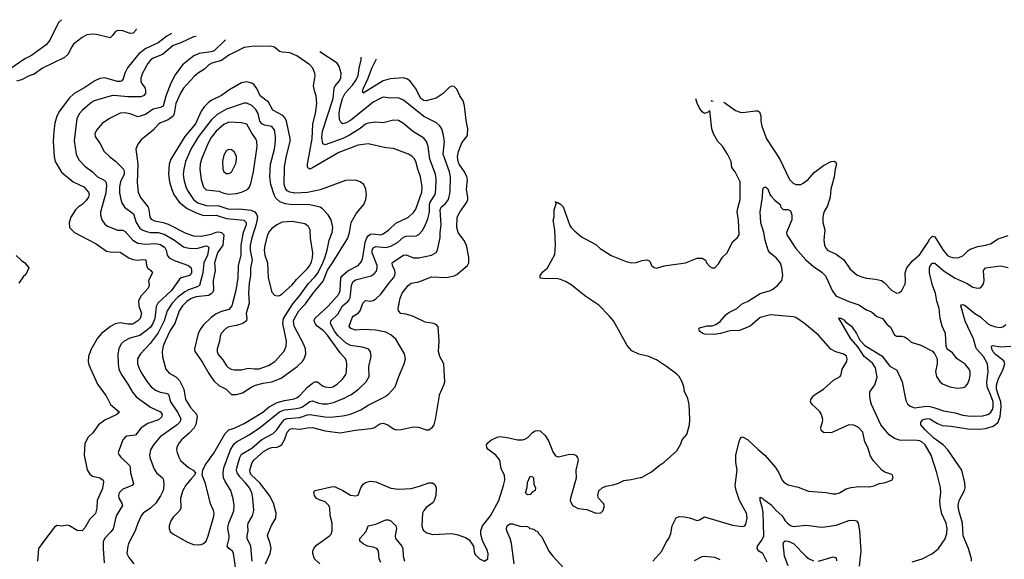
# Model space of a CAD drawing. Header units: inches. Extents: x 1834610 to 2027685, y 642842 to 774116.
# Tile 494 of 632: x 1935096 to 1942879, y 768705 to 772973. Entities that reach past the tile are written whole.
import ezdxf

# ---------------------------------------------------------------- set-up
doc = ezdxf.new("R2010")
doc.units = ezdxf.units.IN
doc.header["$MEASUREMENT"] = 0
for name, color, linetype in [('B9736', 7, 'Continuous'), ('B9737', 7, 'Continuous'), ('B9746', 7, 'Continuous'), ('B9747', 7, 'Continuous')]:
    doc.layers.add(name, color=color, linetype=linetype)

msp = doc.modelspace()

# ---------------------------------------------------------------- linework, layer by layer
at = {"layer": 'B9736', "color": 5}
msp.add_line((1937309.8, 770000, 580), (1937310, 770000.1, 580), dxfattribs=at)
for points, elevation in [([(1935777.1, 770000), (1935778.3, 769998.3), (1935813.8, 769930), (1935883.8, 769870), (1935863.1, 769850), (1935770, 769806.1), (1935719.7, 769770), (1935673.5, 769706.5), (1935638, 769670), (1935610, 769621.2), (1935604.8, 769530), (1935630, 769411.6), (1935650, 769379.7), (1935670, 769362.8), (1935730, 769348.5), (1935754.9, 769330), (1935758.5, 769318.5), (1935750, 769266), (1935708.1, 769170), (1935705, 769110), (1935693.7, 769066.3), (1935650, 769022.9), (1935610, 768954.5), (1935590, 768929.5), (1935550, 768933.3), (1935490, 768969.6), (1935470, 768975.8), (1935430, 768967.8), (1935390, 768971.6), (1935370, 768960.7), (1935285.3, 768850), (1935245.5, 768790), (1935237.3, 768690)], 520), ([(1936008.9, 770000), (1936017.6, 769990), (1936130, 769907.6), (1936210, 769871.8), (1936221.1, 769850), (1936215.4, 769830), (1936192.2, 769807.8), (1936110, 769778), (1936055, 769745), (1936010, 769687.2), (1935942, 769678), (1935929, 769671), (1935912.2, 769650), (1935874.9, 769550), (1935882.4, 769530), (1935897, 769510), (1935965.4, 769445.4), (1935970.1, 769430), (1935970.7, 769390), (1935994.6, 769305.4), (1935985.7, 769290), (1935910, 769258.7), (1935881, 769230), (1935876.8, 769210), (1935879.8, 769190), (1935903.2, 769150), (1935907.9, 769130), (1935857.1, 769050), (1935833.4, 768946.6), (1935817.2, 768922.8), (1935768.6, 768871.4), (1935756.8, 768843.2), (1935754.6, 768790), (1935763.5, 768676.5)], 540), ([(1936274.1, 770000), (1936287, 769950), (1936342.4, 769870), (1936364.2, 769830), (1936368.8, 769810), (1936360.5, 769790), (1936339.7, 769770), (1936206.8, 769673.2), (1936152.5, 769610), (1936128.7, 769570), (1936122.7, 769530), (1936125.6, 769510), (1936159, 769419), (1936177.4, 769390), (1936224.2, 769350), (1936232.6, 769332.6), (1936235.8, 769290), (1936230.2, 769250), (1936210, 769208.3), (1936171.3, 769148.7), (1936130.1, 769109.9), (1936071.6, 769070), (1936056.5, 769050), (1936028.5, 768991.5), (1936008, 768930), (1935956.1, 768830), (1935951.5, 768810), (1935943.8, 768750), (1935959.3, 768719.3), (1935998.4, 768670)], 560), ([(1936401.6, 770000), (1936407.3, 769970), (1936444.9, 769904.9), (1936492.8, 769852.8), (1936498, 769830), (1936488.3, 769771.6), (1936474.2, 769745.8), (1936436.6, 769703.4), (1936374.9, 769650), (1936350, 769618.4), (1936338.3, 769590), (1936336, 769570), (1936340.9, 769550), (1936353.2, 769513.2), (1936367.5, 769487.5), (1936430, 769432.2), (1936466.8, 769410), (1936484.7, 769390), (1936478, 769370), (1936450, 769342.7), (1936410, 769291.5), (1936384.7, 769250), (1936366.7, 769190), (1936368.8, 769110), (1936362.6, 769090), (1936310, 769037.4), (1936291.5, 769010), (1936276.9, 768970), (1936276.5, 768950), (1936285.8, 768925.8), (1936306.5, 768906.5), (1936421.8, 768841.8), (1936470, 768823.1), (1936510, 768819.5), (1936530, 768822.6), (1936550, 768830.4), (1936569.6, 768850), (1936586.9, 768890), (1936630, 769046.8), (1936631.8, 769070), (1936628.3, 769090), (1936605, 769145), (1936565.2, 769305.2), (1936538, 769370), (1936543.7, 769410), (1936561.1, 769450), (1936630, 769544.4), (1936719.9, 769700.1), (1936750, 769728.6), (1936790, 769741.6), (1936870, 769779.6), (1937016.8, 769870), (1937068.7, 769911.3), (1937130, 769944.3), (1937190, 769961.6), (1937265.2, 769974.8), (1937290, 769984.8), (1937309.8, 770000)], 580), ([(1936811.5, 768571.5), (1936786.6, 768750), (1936777.2, 768770), (1936749.7, 768790), (1936735.5, 768810), (1936752, 768872), (1936752.7, 768890), (1936741.7, 768950), (1936742.8, 768970), (1936748.2, 768991.8), (1936789.8, 769089.8), (1936791.2, 769130), (1936784.2, 769184.2), (1936764, 769250), (1936720.7, 769320.7), (1936708.1, 769350), (1936703, 769390), (1936709.9, 769430), (1936763, 769570), (1936790, 769617.3), (1936810, 769634.2), (1936909.5, 769690.5), (1936998.5, 769750), (1937149.2, 769870.7), (1937190, 769887.3), (1937265.8, 769894.2), (1937310, 769903.3), (1937330, 769912), (1937390, 769954.4), (1937410, 769959.1), (1937459.6, 769939.6), (1937490, 769934.8), (1937530, 769934.9), (1937575.3, 769944.7), (1937661.3, 769978.7), (1937700.3, 770000)], 560), ([(1936934.2, 768690), (1936923, 768810), (1936895, 768870), (1936894.7, 768890), (1936902.4, 768930), (1936898, 768970), (1936901.2, 768990), (1936935.4, 769050), (1936945.7, 769090), (1936939.5, 769190), (1936929.9, 769230), (1936911.8, 769270), (1936881.4, 769310), (1936837, 769357), (1936814.5, 769390), (1936810.4, 769410), (1936813.1, 769430), (1936834.8, 769510), (1936850, 769537.6), (1936930, 769585.3), (1937010, 769651.5), (1937099, 769701), (1937128.4, 769730), (1937169.7, 769790.3), (1937190, 769810.1), (1937210, 769818.1), (1937310, 769826.7), (1937370, 769848.3), (1937390, 769851.2), (1937507.5, 769832.5), (1937550, 769830.7), (1937650, 769839.1), (1937710, 769852.3), (1937792.1, 769887.9), (1937850, 769923.8), (1937986.6, 769993.4), (1937996.5, 770000)], 540), ([(1937039, 768670), (1937076, 768750), (1937084.4, 768790), (1937076.8, 768830), (1937055.7, 768890), (1937059.8, 768910), (1937086.5, 768973.5), (1937120.9, 769030), (1937123.8, 769070), (1937101.5, 769150), (1937070.5, 769210), (1936994.8, 769310), (1936928.9, 769370), (1936917.6, 769390), (1936915.4, 769410), (1936933.4, 769470), (1936950, 769491.5), (1937021.8, 769558.2), (1937070, 769584.1), (1937090, 769590.1), (1937130, 769592.4), (1937150, 769599.4), (1937166.7, 769613.3), (1937189.5, 769650.5), (1937211, 769710), (1937230, 769735), (1937250, 769738.7), (1937310, 769733.5), (1937370, 769745.3), (1937410, 769746.4), (1937510, 769722.1), (1937630, 769706.4), (1937750, 769727.4), (1937870, 769738.8), (1937894.1, 769745.9), (1937943.8, 769776.2), (1937970, 769780.7), (1938006, 769770), (1938050, 769738.3), (1938070.2, 769730.2), (1938110, 769731.4), (1938210, 769752.9), (1938249, 769749), (1938310, 769730.4), (1938330, 769730.4), (1938358.7, 769750), (1938371.1, 769770), (1938382.4, 769810), (1938413.4, 770000)], 520), ([(1937467.8, 768670), (1937425.7, 768710), (1937412.2, 768750), (1937413.7, 768770), (1937421.1, 768790), (1937442.2, 768817.8), (1937546, 768890), (1937557, 768903), (1937566.6, 768930), (1937566.6, 768990), (1937551.2, 769051.2), (1937546.2, 769110), (1937539.2, 769130), (1937510, 769159.6), (1937470, 769171.9), (1937440.2, 769190), (1937426.5, 769210), (1937421.8, 769238.2), (1937431.1, 769248.9), (1937570, 769280.2), (1937590, 769277.5), (1937650.1, 769250.1), (1937710, 769213.6), (1937750, 769206), (1937770, 769213), (1937792.1, 769270), (1937810, 769299.5), (1937830, 769312.6), (1937870, 769322.4), (1937910, 769316.9), (1938030, 769268.2), (1938090, 769259.2), (1938190, 769264.9), (1938256.9, 769283.1), (1938330, 769310.3), (1938358, 769310), (1938376.5, 769296.5), (1938388.4, 769270), (1938386, 769210), (1938373.1, 769170), (1938364.2, 769155.8), (1938310, 769115.6), (1938290, 769092.4), (1938279.7, 769070), (1938274.4, 768970), (1938281.5, 768941.5), (1938290.7, 768930), (1938315.4, 768915.4), (1938360.5, 768900.5), (1938510, 768909.2), (1938550, 768902), (1938618.9, 768878.9), (1938650, 768858.8), (1938682.8, 768810), (1938691.6, 768751.6), (1938699.6, 768739.6), (1938731.3, 768710), (1938770, 768691), (1938795.1, 768710), (1938798, 768750), (1938790, 768778), (1938755.1, 768855.1), (1938741.7, 768901.7), (1938739.7, 768930), (1938754.5, 768970), (1938817.2, 769050), (1938882, 769170), (1938921, 769290), (1938929.7, 769330), (1938927.3, 769370), (1938901.7, 769421.7), (1938891.1, 769490), (1938860.5, 769530), (1938797.2, 769577.3), (1938787.6, 769590), (1938785.1, 769610), (1938798, 769630), (1938824.2, 769650), (1938870, 769672.2), (1938890, 769676.6), (1938950, 769668.9), (1939030, 769650.8), (1939069.9, 769650.1), (1939090, 769654.5), (1939111.8, 769668.2), (1939150, 769708.2), (1939170, 769720.2), (1939190, 769725), (1939210, 769720.2), (1939250, 769683.6), (1939277.2, 769637.2), (1939310, 769556.5), (1939330, 769524.9), (1939355.5, 769515.5), (1939430, 769534.3), (1939470, 769535.8), (1939490, 769528.7), (1939504.9, 769510), (1939509.1, 769490), (1939493, 769410), (1939493.4, 769346.6), (1939448.5, 769190), (1939446.4, 769170), (1939466.8, 769130), (1939510, 769106.8), (1939578.5, 769098.5), (1939650, 769071), (1939690, 769072), (1939708.9, 769091.1), (1939719, 769130), (1939708.7, 769150), (1939670, 769188), (1939665.2, 769210), (1939673.2, 769246.8), (1939699, 769270), (1939730, 769283), (1939786.8, 769293.2), (1939830, 769307.3), (1939872, 769328), (1939930, 769335.5), (1940000, 769351.2)], 480), ([(1937950, 768680.7), (1937937.4, 768710), (1937932.4, 768770), (1937917.6, 768790), (1937890, 768802.6), (1937844, 768810), (1937810, 768826.9), (1937785.6, 768850), (1937783.7, 768870), (1937834.8, 768925.2), (1937849.7, 768970.3), (1937910, 768984.2), (1937990, 769016.4), (1938010, 769016.4), (1938030, 769008.4), (1938070.3, 768970), (1938074.9, 768950), (1938063.5, 768890), (1938067.3, 768870), (1938116.3, 768810), (1938123.2, 768790), (1938126.3, 768730), (1938138.3, 768690)], 460), ([(1939004.3, 768670), (1938984.3, 768830), (1938973.8, 768870), (1938945.3, 768930), (1938943.5, 768950), (1938949.7, 768970), (1938970, 768984.9), (1938990, 768984.9), (1939050, 768967.2), (1939106, 768966), (1939119.8, 768959.8), (1939124.7, 768950), (1939147.3, 768947.3), (1939162, 768942), (1939174, 768930), (1939187.9, 768927.9), (1939197.3, 768910), (1939222.4, 768882.4), (1939279.7, 768770), (1939310, 768728.9), (1939396.1, 768636.1)], 460)]:
    msp.add_lwpolyline(points, dxfattribs=dict(at, elevation=elevation))
at = {"layer": 'B9736', "color": 5, "elevation": 460}
msp.add_lwpolyline([(1939110, 769215.3), (1939095.3, 769230), (1939107, 769273), (1939110, 769312), (1939130, 769362.8), (1939150, 769358), (1939158, 769350), (1939159.6, 769299.6), (1939172, 769270), (1939171.1, 769248.9), (1939150, 769238), (1939130, 769218)], close=True, dxfattribs=at)
at = {"layer": 'B9737', "color": 5}
msp.add_line((1937309.8, 770000, 580), (1937310, 770000.1, 580), dxfattribs=at)
for points, elevation in [([(1935426.5, 772972.8), (1935403.6, 772950), (1935332.9, 772810), (1935305.4, 772774.5), (1935190, 772690.6), (1935136.9, 772663.1), (1935017.4, 772582.6)], 460), ([(1936016.6, 772899.2), (1936014.3, 772890), (1935993.7, 772866.3), (1935970, 772864.3), (1935910, 772883.6), (1935870, 772885.9), (1935850, 772876.8), (1935830, 772847.1), (1935810, 772828.8), (1935704, 772856), (1935670, 772858.7), (1935627.4, 772852.6), (1935590, 772832), (1935521.3, 772778.7), (1935504, 772756), (1935479, 772701), (1935450, 772673.8), (1935277.1, 772590), (1935210, 772540.9), (1935170, 772529.8), (1935110, 772496.8), (1935070, 772486.9)], 480), ([(1936295.6, 772864.4), (1936257.9, 772842.1), (1936189.5, 772790.5), (1936093.9, 772746.1), (1936037.8, 772702.2), (1935948.4, 772591.6), (1935927.3, 772550), (1935914, 772506), (1935902.4, 772490), (1935890, 772484.6), (1935870, 772484.7), (1935770, 772512.5), (1935730, 772507.6), (1935690, 772489), (1935610, 772436.2), (1935526, 772390), (1935487.8, 772352.2), (1935410.7, 772249.3), (1935390, 772209.6), (1935374.7, 772154.7), (1935365.4, 772090), (1935361.1, 772010), (1935367.2, 771890), (1935375.9, 771850), (1935425.8, 771765.7), (1935519.6, 771690), (1935603.2, 771650), (1935638.8, 771610), (1935644, 771590), (1935638.7, 771570), (1935619.7, 771540.3), (1935590.2, 771510), (1935558.6, 771490), (1935538.2, 771470), (1935498.8, 771410), (1935485.8, 771370), (1935490.4, 771330), (1935530, 771288.7), (1935699.6, 771199.6), (1935782.2, 771142.2), (1935810, 771135.8), (1935890, 771133.8), (1935958, 771090), (1935990, 771076.3), (1936030, 771071.6), (1936070, 771075.6), (1936093.1, 771073.1), (1936096.9, 771030), (1936106, 771010), (1936132.4, 770990), (1936146.7, 770970), (1936112.7, 770910), (1936120.4, 770870), (1936110.7, 770850.7), (1936055.2, 770790), (1936035.2, 770750), (1936037.4, 770710), (1936058, 770650), (1936046.8, 770610), (1936030, 770589.9), (1935990, 770565.9), (1935950, 770564.9), (1935890, 770576.7), (1935850, 770567.9), (1935812.8, 770547.2), (1935743.1, 770490), (1935710, 770453.3), (1935657.3, 770362.7), (1935640.2, 770310), (1935636.9, 770270), (1935642.5, 770242.5), (1935710.3, 770090.3), (1935777.1, 770000)], 520), ([(1936490.1, 772840.2), (1936470, 772836.9), (1936370, 772789.8), (1936310, 772769.1), (1936223.4, 772696.6), (1936150, 772667.5), (1936130, 772652.9), (1936110, 772627.2), (1936065.8, 772550), (1936052.3, 772510), (1936052.6, 772490), (1936059.6, 772470), (1936086.3, 772430), (1936090.2, 772410.2), (1936089, 772390), (1936073.4, 772370), (1936050, 772361.6), (1935950, 772362), (1935868.2, 772371.8), (1935828.1, 772371.9), (1935683.7, 772330), (1935654, 772310), (1935590, 772254.5), (1935568.1, 772230), (1935548.4, 772190), (1935525.9, 772014.1), (1935542.2, 771910), (1935564.1, 771864.1), (1935610, 771814.4), (1935670.6, 771770.6), (1935710, 771729.2), (1935763.2, 771703.2), (1935776.3, 771690), (1935782.3, 771662.3), (1935777.6, 771602.4), (1935734.7, 771450), (1935734.7, 771430), (1935746.2, 771390), (1935770, 771355.3), (1935790, 771339.7), (1935850, 771315.6), (1935870, 771309.4), (1935910, 771307.8), (1935930, 771298.9), (1935989.2, 771229.3), (1936030, 771204.6), (1936090, 771197.5), (1936170, 771202.9), (1936210, 771194.7), (1936244.3, 771170), (1936254.6, 771150), (1936260.6, 771110), (1936276.2, 771090), (1936324.8, 771064.8), (1936430.4, 771030), (1936450, 771010.4), (1936453.9, 770990), (1936452.6, 770970), (1936438.5, 770950), (1936372.4, 770930), (1936359.8, 770920.2), (1936296.2, 770830), (1936187.5, 770730), (1936174.9, 770705.1), (1936163.1, 770610), (1936147.5, 770570), (1936130, 770540.5), (1936110, 770521.5), (1936044.2, 770475.9), (1935967.1, 770452.9), (1935920.3, 770430), (1935896.9, 770410), (1935880.2, 770370), (1935872.6, 770327.4), (1935874, 770250), (1935879.8, 770210), (1935897.1, 770170), (1935951.8, 770090), (1935986.2, 770026.2), (1936008.9, 770000)], 540), ([(1936723.7, 772811), (1936714.5, 772805.5), (1936634, 772726), (1936610, 772718.3), (1936515, 772705), (1936473.2, 772686.8), (1936383.9, 772616.1), (1936324.2, 772535.8), (1936291.4, 772470), (1936251.2, 772368.8), (1936229.3, 772290), (1936210, 772277.2), (1936150, 772263.9), (1936090, 772223.7), (1936030, 772205.3), (1935970, 772229.1), (1935923.6, 772236.4), (1935890, 772233.6), (1935804.4, 772190), (1935748.6, 772151.4), (1935701.7, 772098.3), (1935689.2, 772070), (1935691.7, 772050), (1935731.2, 771991.2), (1935764.2, 771930), (1935807.5, 771887.5), (1935854.4, 771854.4), (1935915.8, 771790), (1935922.8, 771770), (1935920.4, 771750), (1935893.8, 771690), (1935884.7, 771650), (1935884.7, 771604.7), (1935894.3, 771550), (1935903.9, 771523.9), (1935925.5, 771490), (1935996.6, 771436.6), (1936016.9, 771370), (1936045.3, 771325.3), (1936068.3, 771308.3), (1936097, 771297), (1936130, 771290.5), (1936190, 771288.9), (1936237.3, 771277.3), (1936319, 771230), (1936390, 771177.6), (1936410, 771170.8), (1936450, 771164.2), (1936504.9, 771164.9), (1936570, 771184.1), (1936581.2, 771181.2), (1936590.7, 771170), (1936580.1, 771110), (1936550.8, 771050), (1936543.1, 770970), (1936516.3, 770870), (1936499.8, 770860.2), (1936430, 770837.1), (1936400, 770820), (1936344.4, 770775.6), (1936301.1, 770730), (1936261.7, 770670), (1936239, 770590), (1936190, 770495.8), (1936127.4, 770412.6), (1936051.1, 770330), (1936026.4, 770290), (1936027.6, 770250), (1936042, 770210), (1936062.6, 770170), (1936103.5, 770110), (1936135.8, 770070), (1936170, 770043.5), (1936206.6, 770026.6), (1936250, 770019.8), (1936271.2, 770011.2), (1936274.1, 770000)], 560), ([(1937310, 770000.1), (1937370, 770066.5), (1937410, 770098.1), (1937430, 770107.8), (1937450, 770108), (1937490, 770076.9), (1937510, 770068.1), (1937550, 770064.3), (1937570, 770069.4), (1937605.4, 770090), (1937646.2, 770130), (1937672.6, 770167.4), (1937679.8, 770190), (1937682.3, 770250), (1937680.3, 770270), (1937671.8, 770290), (1937630, 770337.7), (1937530, 770477.7), (1937493.5, 770513.5), (1937448.2, 770548.2), (1937430.4, 770570), (1937423.2, 770590), (1937428.4, 770610), (1937533.4, 770706.6), (1937618.1, 770801.9), (1937630.3, 770830), (1937635, 770930), (1937647, 770950), (1937690, 770986.5), (1937770.7, 771030), (1937798.8, 771061.2), (1937808.1, 771091.9), (1937826.8, 771210), (1937837.4, 771242.6), (1937850, 771263.6), (1937870, 771275.9), (1937890, 771278.5), (1937947.8, 771272.2), (1937970, 771278), (1938014.6, 771310), (1938070, 771363.8), (1938170, 771410.2), (1938210, 771448.1), (1938226.4, 771473.6), (1938275.5, 771610), (1938277.8, 771650), (1938265.2, 771730), (1938242.3, 771790), (1938226.3, 771850), (1938214.3, 771874.3), (1938194.3, 771894.3), (1938170, 771909.8), (1938050, 771954.7), (1937990, 771958.2), (1937850.5, 771990.5), (1937770, 771981), (1937617.3, 771922.7), (1937410, 771800.2), (1937390, 771790.8), (1937377.3, 771797.3), (1937369.9, 771809.9), (1937370.5, 771830.5), (1937406.5, 772030), (1937411.9, 772150), (1937433.9, 772230), (1937445.4, 772310), (1937440.3, 772370), (1937425.3, 772410), (1937418.7, 772450), (1937431, 772530), (1937429.7, 772550), (1937412.6, 772590), (1937390, 772615.1), (1937285.7, 772685.7), (1937230, 772711.7), (1937170, 772714.8), (1937150, 772722.2), (1937110, 772754.5), (1937090, 772760.3), (1936950, 772764.5), (1936870, 772751.5), (1936750, 772691), (1936690, 772649.4), (1936614.9, 772630), (1936590, 772614.7), (1936557.4, 772582.6), (1936510, 772552.7), (1936476, 772524), (1936389.7, 772430.3), (1936367.4, 772392.6), (1936331, 772310), (1936318.1, 772230), (1936309.5, 772210), (1936270, 772179.6), (1936210, 772156.8), (1936193.9, 772146.1), (1936150, 772098.8), (1936056.3, 772023.7), (1936030.9, 771989.1), (1936014.4, 771950), (1936028.9, 771828.9), (1936024.3, 771684.3), (1936032.1, 771610), (1936050, 771566.9), (1936110.1, 771490), (1936117.7, 771470), (1936124.1, 771410), (1936135.9, 771395.9), (1936162.3, 771382.3), (1936230, 771369.1), (1936270, 771356.1), (1936410, 771285.2), (1936470, 771264.1), (1936530, 771261.6), (1936610, 771276.6), (1936650, 771292.2), (1936670, 771295.3), (1936690.9, 771290), (1936709.6, 771270), (1936701, 771190), (1936660.5, 771130), (1936636.6, 771050), (1936641.1, 770990), (1936623.9, 770910), (1936626.6, 770833.4), (1936621.4, 770818.6), (1936610, 770803.6), (1936589, 770791), (1936490, 770780.3), (1936452.1, 770767.9), (1936416.5, 770743.5), (1936382.5, 770710), (1936357.3, 770670), (1936321.2, 770570), (1936286, 770514), (1936244.7, 770430), (1936230.1, 770390), (1936222.2, 770350), (1936225.6, 770305.6), (1936250.2, 770210), (1936276.5, 770176.5), (1936330, 770147.8), (1936360.2, 770120.2), (1936392.2, 770050), (1936401.6, 770000)], 580), ([(1937700.3, 770000), (1937713, 770007), (1937772.9, 770050), (1937834.5, 770110), (1937857.7, 770150), (1937856.4, 770230), (1937874, 770310), (1937868.2, 770350), (1937850, 770370.9), (1937802.8, 770382.8), (1937710, 770395.9), (1937675.3, 770415.3), (1937610, 770476.1), (1937583.3, 770510), (1937552.5, 770570), (1937555.9, 770590), (1937610, 770643), (1937646.2, 770710), (1937690, 770743.5), (1937701.4, 770758.6), (1937707.1, 770772.9), (1937718.3, 770870), (1937730, 770900.7), (1937750, 770914.4), (1937873.2, 770946.8), (1937897.8, 770962.2), (1937915, 770985), (1937922, 771010), (1937921.1, 771030), (1937882.5, 771130), (1937882.9, 771150), (1937890.5, 771169.5), (1937910, 771179.5), (1937990, 771172.2), (1938030, 771180.9), (1938083.1, 771210), (1938130, 771253.4), (1938150, 771261.3), (1938230, 771263.2), (1938250, 771274.9), (1938276.7, 771303.3), (1938299.1, 771340.9), (1938322.1, 771397.9), (1938334.9, 771450), (1938334.2, 771510), (1938340.4, 771530), (1938380.2, 771590), (1938386.2, 771630), (1938388.1, 771710), (1938383, 771750), (1938336.6, 771870), (1938325.2, 771970), (1938312.7, 772010), (1938290, 772034.5), (1938199.7, 772090), (1938130, 772151), (1938090, 772175.1), (1938050, 772177.2), (1937970, 772158.3), (1937910, 772162.9), (1937850, 772154.8), (1937830, 772146.2), (1937787.4, 772112.6), (1937701.5, 772058.5), (1937650, 772031.9), (1937510, 771983.5), (1937492.1, 771992.1), (1937484.5, 772044.5), (1937488.1, 772091.9), (1937572.4, 772350), (1937580.8, 772430), (1937589.5, 772450.5), (1937623.2, 772490), (1937634.1, 772514.1), (1937637, 772550), (1937622, 772602), (1937604.4, 772630), (1937467.9, 772718.3)], 560), ([(1937996.5, 770000), (1938011.6, 770010), (1938065.1, 770070), (1938092.8, 770150), (1938136, 770250), (1938145.1, 770290), (1938136.8, 770330), (1938070, 770445.6), (1938030, 770480.4), (1937990, 770501), (1937910, 770518.1), (1937810, 770522.9), (1937750, 770518.4), (1937714.5, 770530), (1937700.4, 770550), (1937724.5, 770615.5), (1937732.9, 770627.1), (1937770, 770651.2), (1937787.9, 770670), (1937809.4, 770730.6), (1937818.6, 770741.4), (1937830, 770751.5), (1937870, 770748), (1937890, 770751.4), (1937910, 770764.4), (1937950, 770803.2), (1938010, 770884.3), (1938049.9, 770930.1), (1938060.8, 770950), (1938064.2, 770970), (1938061.7, 770990), (1938042.2, 771030), (1938040.9, 771050), (1938045.1, 771054.9), (1938130, 771110.2), (1938150, 771112.8), (1938210, 771090.2), (1938250, 771089.4), (1938349.8, 771110.2), (1938388.9, 771131.1), (1938398.2, 771150), (1938418.8, 771250), (1938419, 771290), (1938427.2, 771350), (1938419.1, 771470), (1938428.5, 771490), (1938461.9, 771518.1), (1938484.6, 771550), (1938498.8, 771610), (1938501.9, 771730), (1938493, 771770), (1938443.9, 771910), (1938453.8, 772010), (1938444.5, 772070), (1938431.4, 772110), (1938415.3, 772135.3), (1938390, 772158.2), (1938290, 772208.2), (1938130, 772337.3), (1938086.5, 772353.5), (1938030, 772350.9), (1937970, 772358.8), (1937950, 772351.7), (1937890, 772319.8), (1937710, 772175.2), (1937670, 772153.5), (1937650, 772148.8), (1937636.4, 772156.4), (1937624.5, 772184.5), (1937621.7, 772230), (1937626.7, 772270), (1937648.4, 772350), (1937667.3, 772392.7), (1937725.8, 772454.2), (1937751.1, 772490), (1937771.5, 772530), (1937779.3, 772590), (1937794.6, 772654.6), (1937795.6, 772677.4)], 540), ([(1938413.4, 770000), (1938414.3, 770005.7), (1938452, 770090), (1938456.2, 770110), (1938447.6, 770250), (1938416, 770310), (1938405.8, 770350), (1938411.8, 770430), (1938403, 770543), (1938390, 770559.6), (1938370, 770569.7), (1938301.7, 770581.7), (1938210, 770625.3), (1938150, 770644.7), (1938109.8, 770649.8), (1938089.8, 770669.8), (1938086.9, 770690), (1938103.9, 770770), (1938119.8, 770810), (1938166.4, 770870), (1938190, 770887.8), (1938250, 770898.9), (1938350, 770938.6), (1938470, 770933.5), (1938530, 770947.3), (1938550, 770957.7), (1938601.3, 770998.7), (1938634.7, 771030), (1938645.1, 771050), (1938645.5, 771094.5), (1938627.5, 771190), (1938607.7, 771230), (1938562.9, 771290), (1938550.7, 771330), (1938554.6, 771410), (1938574.6, 771450), (1938629.8, 771530), (1938638.2, 771550), (1938639.3, 771570), (1938627.3, 771630), (1938635, 771710), (1938630.7, 771730), (1938611.4, 771770), (1938569.5, 771830), (1938561.8, 771850), (1938555.8, 771890), (1938563.8, 771930), (1938590, 771998.4), (1938629.7, 772050), (1938635.5, 772064.5), (1938639.2, 772110), (1938623.8, 772176.2), (1938612, 772292), (1938601.2, 772330), (1938574, 772370), (1938550, 772422), (1938530, 772444), (1938510, 772446), (1938490, 772436), (1938442, 772390), (1938386.6, 772353.4), (1938310, 772330.6), (1938290, 772333.9), (1938266.9, 772350), (1938223.4, 772430), (1938184.4, 772484.4), (1938161.6, 772501.6), (1938130, 772511.6), (1938023.8, 772503.8), (1937970, 772490.4), (1937810, 772392.7), (1937805.5, 772410), (1937812.7, 772430), (1937850.9, 772509.1), (1937879.6, 772590), (1937916, 772662.4)], 520), ([(1940000, 770325), (1939990, 770327.4), (1939935, 770355), (1939897.4, 770397.4), (1939788.8, 770590), (1939756.5, 770630), (1939674.9, 770714.9), (1939570, 770783.1), (1939455.8, 770875.9), (1939410, 770901.4), (1939370, 770919.1), (1939350, 770922.6), (1939230, 770925.1), (1939209.6, 770929.6), (1939209.7, 770950), (1939230, 770977.6), (1939268.6, 771011.4), (1939325.1, 771114.9), (1939331.2, 771190), (1939325.1, 771310), (1939313.8, 771386.2), (1939320.7, 771410), (1939321.2, 771470), (1939336.4, 771516.4), (1939330, 771534), (1939343.6, 771523.6), (1939350, 771526), (1939370, 771513.4), (1939392.4, 771492.4), (1939445.8, 771345.8), (1939454.4, 771330), (1939481.8, 771301.8), (1939536.4, 771256.4), (1939650, 771194), (1939684, 771164), (1939770, 771107.2), (1939890, 771060.4), (1939930, 771050.4), (1939970, 771053), (1940000, 771062.9)], 480), ([(1935069, 771109), (1935109, 771069), (1935135.5, 771050), (1935167.3, 771010), (1935143, 770957), (1935122, 770938), (1935087.7, 770890)], 480)]:
    msp.add_lwpolyline(points, dxfattribs=dict(at, elevation=elevation))
for points, elevation in [([(1936890, 772481.3), (1936850, 772473), (1936750, 772415.2), (1936690, 772372.9), (1936610, 772334.1), (1936584.6, 772315.4), (1936555.3, 772284.7), (1936531, 772249), (1936485.1, 772150), (1936402, 772050), (1936290.1, 771870), (1936276.2, 771830), (1936272.5, 771750), (1936280.7, 771690), (1936297.5, 771630), (1936315, 771590), (1936356.6, 771530), (1936419.9, 771479.9), (1936490, 771444.4), (1936550, 771425), (1936650, 771428), (1936730, 771400.1), (1936866.9, 771386.9), (1936886.7, 771370), (1936887, 771350), (1936863.2, 771290), (1936843.8, 771190), (1936843.8, 771110), (1936821.8, 771030), (1936819.1, 770930), (1936804.5, 770830), (1936771.4, 770708.6), (1936750, 770681.5), (1936690, 770663.9), (1936650, 770645.8), (1936610, 770616.5), (1936550, 770559), (1936528, 770530), (1936507.8, 770490), (1936476.8, 770370), (1936481, 770350), (1936490, 770334.6), (1936541.8, 770261.8), (1936590, 770175.6), (1936630, 770115.5), (1936670, 770079.2), (1936727.4, 770050), (1936770, 770009.3), (1936810, 770008.4), (1936858.2, 770021.8), (1936930, 770069.3), (1936958.5, 770081.5), (1937021.3, 770098.7), (1937090, 770107.8), (1937162.4, 770137.6), (1937289.9, 770230.1), (1937330.5, 770270), (1937344.1, 770290), (1937357, 770330), (1937355.7, 770370), (1937339.9, 770410), (1937265.1, 770550), (1937261, 770590), (1937268, 770610), (1937301.9, 770670), (1937354.6, 770725.4), (1937415.1, 770810), (1937495.9, 770904), (1937528.4, 770991.6), (1937569.5, 771050), (1937690, 771245.3), (1937703.1, 771290), (1937717.1, 771370), (1937758.2, 771441.8), (1937815, 771510), (1937831, 771551), (1937837.4, 771590), (1937832.8, 771632.8), (1937815.4, 771670), (1937787.3, 771690), (1937750, 771703.5), (1937670, 771701.5), (1937471.6, 771628.4), (1937370, 771605.9), (1937270, 771600.1), (1937230, 771608.6), (1937210, 771619.9), (1937196.5, 771636.5), (1937185.4, 771670), (1937188.2, 771808.2), (1937204, 771896), (1937234.7, 772010), (1937233.4, 772033.4), (1937204.4, 772170), (1937193.7, 772193.7), (1937175.3, 772215.3), (1937097.8, 772257.8), (1937061.7, 772321.7), (1936997.2, 772370), (1936969.2, 772429.2), (1936950, 772456.8), (1936930, 772471.4)], 620), ([(1936890, 772313.6), (1936870, 772311.7), (1936730, 772265.8), (1936657.2, 772222.8), (1936610, 772178.4), (1936509, 772050), (1936448.5, 771950), (1936407.1, 771850), (1936393.1, 771790), (1936389, 771750), (1936393.3, 771710), (1936409.5, 771650), (1936422, 771622), (1936470.1, 771550.1), (1936505.1, 771525.1), (1936570, 771504.5), (1936670, 771500.7), (1936750, 771475.2), (1936830, 771475.9), (1936926.2, 771466.2), (1936953.9, 771453.9), (1936971.6, 771430), (1936974.7, 771410), (1936965.1, 771354.9), (1936931.2, 771248.8), (1936918.3, 771190), (1936918.4, 771150), (1936932.7, 771070), (1936921.3, 771010), (1936919.8, 770950), (1936909.5, 770889.5), (1936904.7, 770810), (1936908.7, 770731.3), (1936887.3, 770650), (1936892.2, 770610), (1936888.2, 770591.8), (1936858.4, 770570), (1936810, 770554.3), (1936750, 770544.2), (1936725.3, 770530), (1936688.9, 770490), (1936681.5, 770470), (1936676.5, 770430), (1936656.8, 770370), (1936657.5, 770350), (1936665.7, 770325.7), (1936702.8, 770282.8), (1936730, 770236), (1936742.6, 770222.6), (1936768.3, 770208.3), (1936790, 770202.7), (1936850, 770203.8), (1936902, 770218), (1936951.5, 770211.5), (1936990, 770212.7), (1937062.8, 770237.2), (1937112.2, 770270), (1937187.6, 770352.4), (1937201.5, 770390), (1937206, 770430), (1937176.6, 770570), (1937180.2, 770610), (1937253.8, 770726.2), (1937309.6, 770790.4), (1937376, 770884), (1937430, 770938), (1937451.2, 770968.8), (1937492.4, 771050), (1937507.5, 771090), (1937525, 771150), (1937541, 771230), (1937566, 771290), (1937571.9, 771330), (1937556.8, 771390), (1937535, 771430), (1937490, 771476.8), (1937469.9, 771489.9), (1937390, 771508.4), (1937231, 771511), (1937196.3, 771516.3), (1937152, 771532), (1937120.8, 771560.8), (1937107.6, 771587.6), (1937082.2, 771670), (1937071.8, 771730), (1937077.3, 771830), (1937109.9, 771950), (1937118.4, 772010), (1937118.4, 772050), (1937110, 772102.9), (1937088, 772128), (1937030, 772139.4), (1937009.2, 772149.2), (1936994.8, 772170), (1936979.9, 772230), (1936963.5, 772263.5), (1936930, 772295)], 640), ([(1936750, 772161.3), (1936710, 772144.7), (1936650.1, 772090), (1936610, 772040.7), (1936582, 771990), (1936532.5, 771870), (1936521.9, 771830), (1936519.8, 771790), (1936530.1, 771710.1), (1936549.5, 771649.5), (1936570, 771628), (1936670, 771615.8), (1936710, 771601.1), (1936750, 771594), (1936810, 771598.3), (1936850, 771609.4), (1936896.9, 771630), (1936911.7, 771648.3), (1936922.6, 771677.4), (1936944.3, 771770), (1936972.2, 771970), (1936971.6, 772010), (1936963.1, 772030), (1936930, 772076.4), (1936890, 772145.6), (1936850, 772156.8)], 660), ([(1936750, 771946.6), (1936730, 771938), (1936710, 771901.2), (1936699.6, 771850), (1936701.1, 771790), (1936708.7, 771770), (1936730, 771757), (1936750, 771755.8), (1936770, 771766.7), (1936803.3, 771836.7), (1936809.8, 771870), (1936808.6, 771890), (1936802.2, 771910), (1936790, 771927.8), (1936770, 771943.5)], 680), ([(1937250, 771375.7), (1937170, 771371.4), (1937128.4, 771351.6), (1937090, 771321.4), (1937070, 771299.2), (1937053.8, 771270), (1937033, 771190), (1937028.1, 771150), (1937033.8, 771110), (1937055, 771050), (1937059.3, 770930), (1937090, 770817.3), (1937110, 770794.4), (1937130, 770788.9), (1937150, 770791.8), (1937170, 770805.2), (1937250, 770875.8), (1937283.1, 770916.9), (1937370, 771005.2), (1937388.5, 771030), (1937401.9, 771058.1), (1937411.4, 771090), (1937412.6, 771130), (1937394.8, 771245.2), (1937390.7, 771310), (1937377.7, 771337.7), (1937350, 771358)], 660)]:
    msp.add_lwpolyline(points, close=True, dxfattribs=dict(at, elevation=elevation))
at = {"layer": 'B9746', "color": 5}
for points, elevation in [([(1940000, 769351.2), (1940010, 769353.4), (1940090, 769396.4), (1940150, 769446.7), (1940190, 769473), (1940290, 769562.8), (1940321.2, 769618.8), (1940333.2, 769650), (1940370, 769692), (1940389.6, 769770), (1940393.3, 769810), (1940387.8, 769930), (1940376.8, 769976.8), (1940365.9, 770000)], 480), ([(1940099.7, 768690), (1940173, 768770), (1940204.2, 768835.8), (1940230, 768875.5), (1940242.7, 768910), (1940253, 768970), (1940286.2, 769033.8), (1940310, 769044.4), (1940350, 769041.5), (1940390, 769033.4), (1940450, 769012.8), (1940470, 769018), (1940510, 769041.3), (1940730, 768975.6), (1940810, 768964.4), (1940828.7, 768971.3), (1940837, 768983), (1940846.2, 769030), (1940840.7, 769070), (1940785.6, 769170), (1940758.7, 769250), (1940751, 769290), (1940766, 769410), (1940756.3, 769470), (1940756.2, 769530), (1940782.7, 769637.3), (1940790, 769658), (1940802, 769670), (1940810, 769674), (1940850, 769652.7), (1940932.5, 769572.5), (1940986, 769530), (1941071.3, 769431.3), (1941097.6, 769390), (1941123.8, 769330), (1941136.2, 769316.2), (1941170, 769295.5), (1941250, 769276), (1941330, 769245.3), (1941470, 769232.4), (1941522.6, 769222.6), (1941550, 769223.6), (1941575.1, 769230), (1941630, 769263.1), (1941667.2, 769272.8), (1941730, 769280.4), (1941810, 769279.5), (1941850, 769286.4), (1941890, 769304.9), (1941930, 769311), (1941989.1, 769330.9), (1942001.2, 769350), (1941996, 769370), (1941990, 769376), (1941934.2, 769394.2), (1941910, 769409), (1941844.9, 769484.9), (1941821.4, 769521.4), (1941799.1, 769590), (1941775.2, 769635.2), (1941759.6, 769710), (1941726.6, 769746.6), (1941690, 769765.1), (1941650, 769767.6), (1941510, 769704.7), (1941450, 769707.6), (1941430, 769724), (1941429.5, 769749.5), (1941442.2, 769790), (1941443.5, 769810), (1941434.5, 769850), (1941417.4, 769877.4), (1941359.6, 769930), (1941347.8, 769950), (1941349.7, 769970), (1941370, 769997.6), (1941372.9, 770000)], 460), ([(1942150, 768684.4), (1942230, 768708.3), (1942310, 768751.4), (1942358.3, 768790), (1942412.1, 768867.9), (1942425.6, 768910), (1942426.2, 768950), (1942418, 768990), (1942385.7, 769065.7), (1942372.5, 769130), (1942369.8, 769170), (1942377.2, 769230), (1942373.5, 769273.5), (1942346.8, 769390), (1942300.3, 769530), (1942252.4, 769610), (1942230, 769632.8), (1942210, 769641.5), (1942190, 769643.9), (1942050, 769648.3), (1942010, 769660.3), (1941967.7, 769690), (1941904.1, 769770), (1941828.7, 769930), (1941818, 769970), (1941817.2, 770000)], 440), ([(1942092.8, 770000), (1942100.3, 769960.3), (1942114.4, 769934.4), (1942135.9, 769915.9), (1942170, 769903.9), (1942264.9, 769915.1), (1942290, 769913.7), (1942330, 769904.3), (1942398.5, 769878.5), (1942490, 769862.8), (1942550, 769845), (1942590, 769840.1), (1942650, 769836.6), (1942710, 769840.4), (1942749.9, 769850.1), (1942770, 769864.8), (1942784.9, 769890), (1942790, 769908.4), (1942790.7, 769950), (1942771.1, 770000)], 440), ([(1942619.7, 768690), (1942619.1, 768710), (1942595.3, 768790), (1942552.9, 768890), (1942547.4, 768990), (1942519.9, 769090), (1942513.3, 769130), (1942522.9, 769170), (1942563.7, 769250), (1942569.1, 769270), (1942567.1, 769310), (1942542, 769410), (1942432.9, 769570), (1942394.9, 769610), (1942322.3, 769662.3), (1942252.1, 769730), (1942219.9, 769770), (1942219.6, 769790), (1942237.4, 769810), (1942270, 769819.6), (1942290, 769815.4), (1942350, 769780.4), (1942390, 769764), (1942458.8, 769758.8), (1942590, 769736.6), (1942686.2, 769733.8), (1942730, 769739.9), (1942790, 769759.2), (1942810, 769770.1), (1942829.6, 769790.4), (1942845.2, 769834.8), (1942855, 769910), (1942850.9, 769950), (1942834.2, 770000)], 420), ([(1941003.8, 768683.8), (1940970.8, 768750), (1940939.1, 768770), (1940924.3, 768790), (1940927.9, 768810), (1940962.9, 768857.1), (1940976.7, 768890), (1940971.8, 769071.8), (1940966.7, 769106.7), (1940948.7, 769170), (1940950, 769196), (1940970, 769186.4), (1940977, 769177), (1941034.8, 769134.8), (1941075.4, 769090), (1941122.6, 769050), (1941147.3, 769010), (1941166.2, 768990), (1941190, 768972.5), (1941210, 768965.3), (1941314.2, 768974.2), (1941430, 768959.6), (1941459, 768961), (1941550, 768975.2), (1941650, 769012.7), (1941690, 769014.7), (1941710.2, 769010.2), (1941724.9, 768990), (1941733.4, 768930), (1941745.6, 768770), (1941732.3, 768650)], 440), ([(1941170, 768653.3), (1941141.2, 768730), (1941131.6, 768830), (1941136.2, 768843.8), (1941150, 768851.5), (1941170, 768848.8), (1941213.7, 768830), (1941310, 768729.1), (1941331.6, 768711.6), (1941370, 768693.4)], 420), ([(1940430, 768696.1), (1940490, 768726.9), (1940510, 768731.4), (1940590, 768722), (1940630, 768702.6)], 440), ([(1941410, 768691.3), (1941525.5, 768725.5), (1941550, 768717.3), (1941553.1, 768693.1)], 420)]:
    msp.add_lwpolyline(points, dxfattribs=dict(at, elevation=elevation))
at = {"layer": 'B9747', "color": 5}
for points, elevation in [([(1940000, 771062.9), (1940012.9, 771067.1), (1940052.8, 771072.8), (1940068.2, 771068.2), (1940078.8, 771058.8), (1940090.7, 771030), (1940110, 771013.4), (1940130, 771007), (1940190, 771026.8), (1940358, 771050), (1940450, 771087.7), (1940490, 771086.8), (1940516, 771070), (1940524.7, 771050), (1940550, 771021), (1940570, 771011.3), (1940590, 771011.3), (1940618.9, 771041.1), (1940650, 771096), (1940689, 771130), (1940730, 771214.8), (1940769.3, 771250), (1940783.7, 771270), (1940776.8, 771390), (1940767.2, 771450), (1940768.7, 771471.3), (1940792.2, 771550), (1940791.4, 771690), (1940750.9, 771770), (1940724.9, 771804.9), (1940719.8, 771850), (1940691.1, 771910), (1940651.6, 771971.6), (1940613.1, 772010), (1940579.8, 772070), (1940567.2, 772110), (1940550, 772255.3), (1940538.5, 772241.5), (1940510, 772231.8), (1940490, 772244.2), (1940470, 772272.3), (1940450, 772313.2), (1940440.7, 772347.7)], 480), ([(1940561.1, 772332.7), (1940567.1, 772327.1), (1940578.3, 772330.6)], 480), ([(1940659.3, 772320.7), (1940670, 772315.3), (1940755.2, 772255.2), (1940790, 772241.7), (1940810, 772239.6), (1940911.7, 772251.7), (1940931.8, 772251.8), (1940944.7, 772244.7), (1940953.3, 772213.3), (1940954.8, 772170), (1940962.8, 772130), (1940998, 772030), (1941104.2, 771870), (1941181.2, 771710), (1941210, 771681.1), (1941230, 771670.3), (1941250, 771668.9), (1941270, 771670.3), (1941290, 771678.9), (1941328.3, 771710), (1941376.6, 771763.4), (1941450, 771819.7), (1941510, 771851.2), (1941533.2, 771853.2), (1941546.7, 771846.7), (1941553.4, 771830), (1941542.8, 771790), (1941535, 771730), (1941508, 771632), (1941503, 771570), (1941480.2, 771499.8), (1941453.6, 771450), (1941443.6, 771410), (1941444.2, 771370), (1941459.6, 771310), (1941451.5, 771230), (1941457.3, 771190), (1941465.5, 771170), (1941481.6, 771150), (1941550, 771118), (1941610, 771073.8), (1941659.3, 770999.3), (1941714, 770954), (1941750, 770938.5), (1941788.5, 770928.5), (1941861.1, 770921.1), (1941908.9, 770908.9), (1941930, 770895.5), (1941990.4, 770830), (1942030, 770810.3), (1942050, 770815.8), (1942070, 770830.7), (1942095.1, 770884.9), (1942098.7, 770910), (1942095.1, 770970), (1942107.1, 771010), (1942153.9, 771066.1), (1942210, 771114.9), (1942275.5, 771210), (1942290, 771238.4), (1942310, 771261.3), (1942330, 771255.3), (1942396.1, 771150), (1942430, 771108.5), (1942450, 771096.3), (1942468.5, 771091.5), (1942511.6, 771088.4), (1942550, 771104.9), (1942592.7, 771147.3), (1942610, 771158.3), (1942670, 771178.4), (1942731.4, 771188.6), (1942770, 771200.3), (1942830, 771238.9), (1942910, 771266)], 480), ([(1941372.9, 770000), (1941385.1, 770010), (1941449.6, 770050), (1941530, 770122), (1941580.9, 770150), (1941589.7, 770170.3), (1941597.4, 770210), (1941634.2, 770270), (1941637.6, 770290), (1941631.2, 770311.2), (1941610, 770326.9), (1941546.5, 770346.5), (1941507.9, 770367.9), (1941410, 770478.9), (1941300.7, 770570), (1941230, 770617.2), (1941210, 770623.1), (1941030, 770638), (1940950, 770616.8), (1940870, 770549.8), (1940785.9, 770514.1), (1940710, 770512.1), (1940636, 770490), (1940583.5, 770483.5), (1940510, 770487), (1940490, 770494), (1940469.3, 770510), (1940465.2, 770530), (1940470, 770536), (1940529.5, 770550.5), (1940570, 770550.6), (1940597.7, 770562.3), (1940632.9, 770587.1), (1940679.8, 770640.2), (1940702.6, 770657.4), (1940764.5, 770690), (1940810, 770727.4), (1940850, 770744.7), (1940950, 770807.6), (1941030, 770830.8), (1941050, 770840.9), (1941086.6, 770870), (1941119.3, 770910), (1941128.6, 770950), (1941120.3, 771010), (1941110, 771046.6), (1941075.4, 771090), (1941025.4, 771130), (1941013.3, 771150), (1940988.2, 771230), (1940978.6, 771290), (1940953.2, 771366.8), (1940950, 771452), (1940967.6, 771570), (1940969.7, 771630.3), (1940976.5, 771643.5), (1940990, 771650.7), (1941010, 771635.5), (1941026.3, 771590), (1941036, 771576), (1941064.7, 771544.7), (1941106.4, 771510), (1941113.4, 771490), (1941130, 771470.7), (1941170, 771472), (1941190, 771460.7), (1941199.5, 771430), (1941199.5, 771390), (1941157.8, 771290), (1941160.2, 771270), (1941230, 771164.2), (1941310, 771072.3), (1941370, 771019.7), (1941436.9, 770976.9), (1941461.8, 770950), (1941474.3, 770930), (1941517.1, 770830), (1941547.7, 770790), (1941650, 770743.2), (1941730, 770718.9), (1941790, 770679.5), (1941830, 770661.6), (1941870, 770626), (1941915.5, 770610), (1941950, 770564.9), (1941980.4, 770540.4), (1942010, 770480.7), (1942026, 770470), (1942070, 770470.4), (1942090, 770464.4), (1942110, 770452.7), (1942142.6, 770422.6), (1942219.9, 770399.9), (1942310.3, 770350.3), (1942328.8, 770328.8), (1942348, 770290), (1942348.2, 770250), (1942335.8, 770190), (1942343.1, 770150), (1942370, 770110.4), (1942390, 770094.3), (1942449.4, 770069.4), (1942510, 770058), (1942556.4, 770063.6), (1942570, 770070.3), (1942587.1, 770090), (1942603.7, 770130), (1942610, 770164.7), (1942608.2, 770190), (1942601.1, 770210), (1942570, 770248.6), (1942505.6, 770290), (1942470, 770338), (1942428.2, 770368.2), (1942418.4, 770390), (1942414.7, 770490), (1942386.6, 770550), (1942373, 770610), (1942364.4, 770690), (1942346.5, 770746.5), (1942336, 770810), (1942312.5, 770870), (1942287.2, 770970), (1942286.9, 771010), (1942292.9, 771027.1), (1942310, 771046.5), (1942330, 771047.9), (1942402.9, 770983), (1942490, 770927.8), (1942585.6, 770885.6), (1942630, 770857.7), (1942670, 770848.7), (1942690, 770852.7), (1942707.3, 770870), (1942715, 770884.9), (1942720.4, 770910), (1942715, 770990), (1942730, 771011.1), (1942850, 771026.3), (1942910, 771013.4)], 460), ([(1942771.1, 770000), (1942743.6, 770070), (1942741.1, 770110), (1942751.1, 770190), (1942745, 770250), (1942714.2, 770310), (1942660.3, 770370), (1942650, 770389.7), (1942634.5, 770450), (1942570, 770589.7), (1942534.5, 770710), (1942541.4, 770718.6), (1942550, 770720.3), (1942570, 770711.3), (1942646.5, 770650), (1942690, 770623.2), (1942746.3, 770570), (1942770, 770555.8), (1942810, 770543.2), (1942850, 770539.5), (1942872.9, 770547.1), (1942890, 770563)], 440), ([(1941571.8, 770611), (1941586.6, 770613.4), (1941610, 770600.4), (1941624, 770584), (1941670, 770548.4), (1941710, 770490.4), (1941737.8, 770437.8), (1941776, 770396), (1941910, 770313.6), (1941973.8, 770233.8), (1942030, 770200.3), (1942072, 770110), (1942092.8, 770000)], 440), ([(1941817.2, 770000), (1941816.3, 770030), (1941854.2, 770085.8), (1941873.1, 770146.9), (1941860.6, 770220.6), (1941836.7, 770256.7), (1941772, 770310), (1941723, 770383), (1941664.8, 770450), (1941571.8, 770611)], 440), ([(1942834.2, 770000), (1942817.6, 770050), (1942817.8, 770082.2), (1942831.6, 770128.4), (1942870.4, 770210), (1942882.1, 770250), (1942874.7, 770274.7), (1942810, 770325.2), (1942789.4, 770350), (1942779.5, 770370), (1942777.4, 770390), (1942790, 770396.8), (1942845.4, 770385.4), (1942929.5, 770390.5)], 420), ([(1940365.9, 770000), (1940351.8, 770030), (1940346.9, 770070), (1940333.7, 770110), (1940309.6, 770150), (1940289.5, 770170), (1940209.6, 770230), (1940130, 770282.7), (1940068.3, 770308.3), (1940000, 770325)], 480)]:
    msp.add_lwpolyline(points, dxfattribs=dict(at, elevation=elevation))
at = {"layer": 'B9747', "color": 5, "elevation": 440}
msp.add_lwpolyline([(1941571.8, 770611), (1941570, 770614), (1941570.8, 770610.8)], close=True, dxfattribs=at)

doc.saveas('drawing.dxf')
